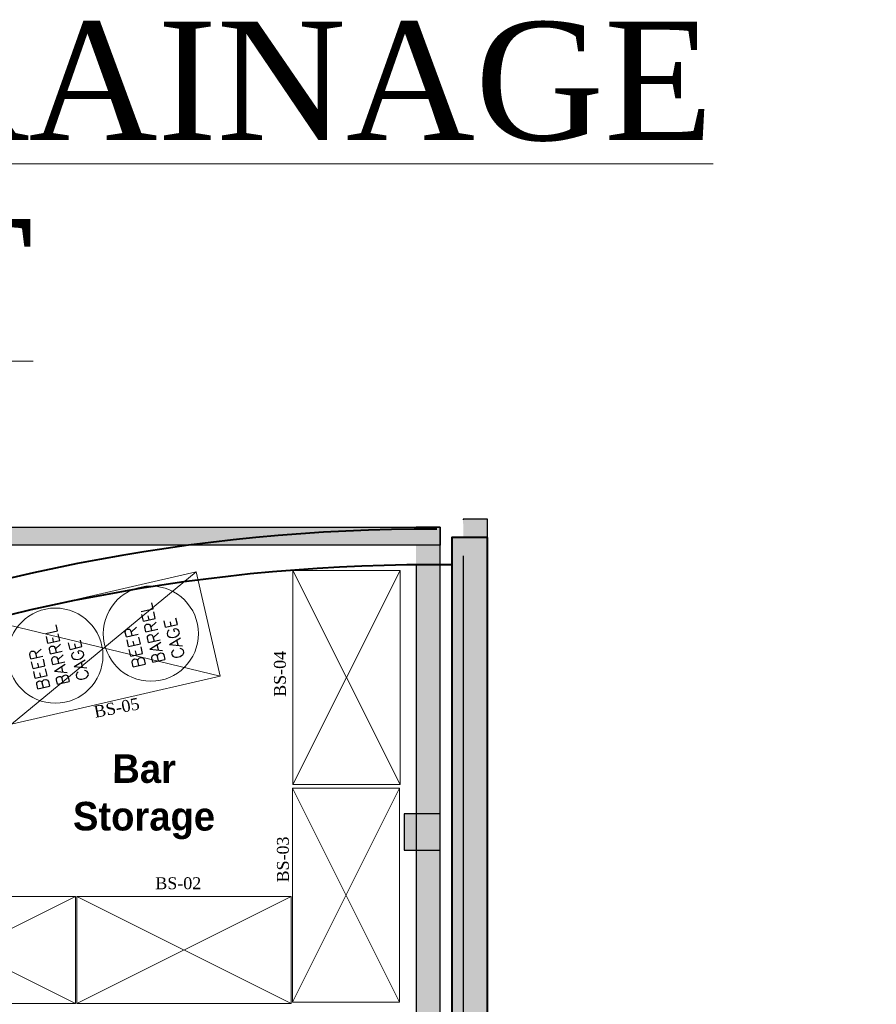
# Model space of a CAD drawing. Header units: millimetres. Extents: x 31882 to 271790, y -35693 to 24917.
# Tile 451 of 524: x 161721 to 165342, y 20756 to 24917. Entities that reach past the tile are written whole.
import ezdxf

# ---------------------------------------------------------------- set-up
doc = ezdxf.new("R2010")
doc.units = ezdxf.units.MM
doc.header["$MEASUREMENT"] = 0
for name, color, linetype in [('0-MSC-MCP', 3, 'Continuous'), ('Equipment Name', 8, 'Continuous'), ('T-Title', 140, 'Continuous')]:
    doc.layers.add(name, color=color, linetype=linetype)
for name, color, linetype, lineweight in [('00 Structural', 2, 'Continuous', 25), ('08_Hatch', 140, 'Continuous', 9), ('A - TEXT', 7, 'Continuous', 13), ('A Equipments', 7, 'Continuous', 5), ('CKD Equipments', 252, 'Continuous', 0), ('WALL', 7, 'Continuous', 40)]:
    doc.layers.add(name, color=color, linetype=linetype, lineweight=lineweight)
doc.layers.add('03 Partition', color=7, linetype='Continuous', lineweight=25, true_color=0x2776bb)
doc.styles.add('C100', font='txt', dxfattribs={"height": 0.2})
doc.styles.add('CKD_Dimension Text', font='BOOKOS.TTF', dxfattribs={"height": 50})
doc.styles.get("Standard").update_dxf_attribs({"font": 'arial.ttf'})

# ---------------------------------------------------------------- blocks, each defined once
blk = doc.blocks.new('tsf H external wall')
at = {"layer": '0-MSC-MCP', "ltscale": 0.25}
h = blk.add_hatch(color=141, dxfattribs=at)
h.dxf.hatch_style = 1
h.paths.add_polyline_path([(1716442.64, -78125.1), (1716442.64, -78685.26), (1716439.64, -78685.26), (1716439.64, -78125.1)])
at = {"layer": '03 Partition', "ltscale": 0.25}
blk.add_line((1716442.64, -78188.42), (1716442.64, -78685.26), dxfattribs=at)
blk.add_lwpolyline([(1716442.64, -78125.1), (1716442.64, -78685.26), (1716439.64, -78685.26), (1716439.64, -78125.1)], close=True, dxfattribs=at)
blk = doc.blocks.new('steel cols')
at = {"layer": '00 Structural', "ltscale": 0.25}
h = blk.add_hatch(color=10, dxfattribs=at)
h.dxf.hatch_style = 1
h.paths.add_polyline_path([(1723381.98, -77443.61), (1723381.98, -77449.61), (1723387.98, -77449.61), (1723387.98, -77443.61)])
blk.add_lwpolyline([(1723381.98, -77443.61), (1723387.98, -77443.61), (1723387.98, -77449.61), (1723381.98, -77449.61)], close=True, dxfattribs=at)

msp = doc.modelspace()

# ---------------------------------------------------------------- hatches: boundary and pattern name
at = {"ltscale": 0.25}
h = msp.add_hatch(color=206, dxfattribs=at)
h.dxf.hatch_style = 1
h.paths.add_polyline_path([(163595.7, 16771.3), (163595.7, 16691.5), (163697.9, 16691.5), (163697.7, 22805.8), (163595.5, 22805.8), (163595.7, 16845.3)])
h = msp.add_hatch(color=206, dxfattribs=at)
h.dxf.hatch_style = 1
h.paths.add_polyline_path([(163396.5, 16771.2), (163396.5, 16691.8), (163498.1, 16691.8), (163498.1, 22772.1), (163396.5, 22772.1), (163396.5, 16844.8)])
at = {"ltscale": 0.25, "true_color": 0xadddf7}
h = msp.add_hatch(color=141, dxfattribs=at)
h.dxf.hatch_style = 1
h.paths.add_polyline_path([(163698.1, 22728.7), (163547.3, 22728.7), (163547.3, 15880.8), (163698.1, 15880.8)])

# ---------------------------------------------------------------- linework, layer by layer
at = {"layer": '00 Structural', "ltscale": 0.25}
for points in [[(163697.9, 16691.5), (163697.7, 22805.8), (163595.5, 22805.8), (163595.5, 22804.2)], [(163498.1, 16691.8), (163498.1, 22772.1), (163396.5, 22772.1), (163396.5, 22770.5)], [(163595.5, 22650.9), (163595.7, 16691.5)], [(163396.5, 22618.1), (163396.5, 16691.8)]]:
    msp.add_lwpolyline(points, dxfattribs=at)
for points in [[(163697.7, 22652.6, -0.00006), (163699.6, 22652.6)], [(163498.1, 22619.7, -0.00006), (163500, 22619.8)]]:
    msp.add_lwpolyline(points, format="xyb", dxfattribs=at)
at = {"layer": 'A Equipments'}
for p, q in [((161686.6, 21939.8, 59.3), (162466.9, 22584, 59.3)), ((161585, 22380.7, 59.3), (162568.5, 22143, 59.3))]:
    msp.add_line(p, q, dxfattribs=at)
at = {"layer": 'A Equipments', "elevation": 59.3}
msp.add_lwpolyline([(162568.5, 22143), (161686.6, 21939.8), (161585, 22380.7), (162466.9, 22584)], close=True, dxfattribs=at)
at = {"layer": 'A Equipments'}
for centre in [(162275.3, 22322.8, 59.3), (161871.6, 22229.7, 59.3)]:
    msp.add_circle(centre, 201.1, dxfattribs=at)
at = {"layer": 'CKD Equipments', "ltscale": 0.25}
for points in [[(162876, 22589.8), (162876, 21684.8), (163328.5, 21684.8), (163328.5, 22589.8), (162876, 22589.8), (163328.5, 21684.8), (162876, 21684.8), (163328.5, 22589.8)], [(162874.5, 21670.2), (162874.5, 20765.2), (163327, 20765.2), (163327, 21670.2), (162874.5, 21670.2), (163327, 20765.2), (162874.5, 20765.2), (163327, 21670.2)], [(161956.4, 21212.1), (161051.4, 21212.1), (161051.4, 20759.6), (161956.4, 20759.6), (161956.4, 21212.1), (161051.4, 20759.6), (161051.4, 21212.1), (161956.4, 20759.6)], [(162867.9, 21212.1), (161962.9, 21212.1), (161962.9, 20759.6), (162867.9, 20759.6), (162867.9, 21212.1), (161962.9, 20759.6), (161962.9, 21212.1), (162867.9, 20759.6)]]:
    msp.add_lwpolyline(points, dxfattribs=at)
at = {"layer": 'WALL', "color": 2}
msp.add_lwpolyline([(163698.1, 22728.7), (163547.3, 22728.7), (163547.3, 15880.8), (163698.1, 15880.8)], close=True, dxfattribs=at)
for radius, start, end in [(7777.1, 89.85369, 134.67625), (7626.2, 89.37712, 134.60131)]:
    msp.add_arc((163464.4, 14987.5), radius, start, end, dxfattribs=at)

# ---------------------------------------------------------------- block references
at = {"layer": '00 Structural', "xscale": -25.4, "yscale": 25.4, "zscale": 25.4}
msp.add_blockref('steel cols', (43937400.4, 1988628.3), dxfattribs=at)
at = {"layer": '08_Hatch', "ltscale": 0.25, "xscale": 25.4, "yscale": 25.4, "zscale": 25.4, "rotation": 90}
msp.add_blockref('tsf H external wall', (-1835107.6, -43574870.8), dxfattribs=at)

# ---------------------------------------------------------------- texts
at = {"layer": 'A - TEXT', "attachment_point": 2, "style": 'CKD_Dimension Text'}
for s, insert, char_height, width in [('{\\LPLUMBING & DRAINAGE LAYOUT}', (160226, 24908.4), 500, 10946.519), ('BS-02', (162391.2, 21293.1), 50.28, 969.482)]:
    msp.add_mtext(s, dxfattribs=dict(at, insert=insert, char_height=char_height, width=width))
at = {"layer": 'A - TEXT', "char_height": 50.28, "width": 708.501, "attachment_point": 8, "style": 'CKD_Dimension Text'}
for s, insert, rotation in [('BS-04', (162846.7, 22152.7), 90), ('BS-05', (162135.6, 21984.4), 10.8685), ('BS-03', (162859.3, 21368.3), 90)]:
    msp.add_mtext(s, dxfattribs=dict(at, insert=insert, rotation=rotation))
at = {"layer": 'Equipment Name', "linetype": 'Continuous', "lineweight": 5, "ltscale": 25, "char_height": 51.283, "width": 156.706, "attachment_point": 1, "rotation": 102.9808}
for insert in [(162202.8, 22173.9, 59.3), (161799.1, 22080.9, 59.3)]:
    msp.add_mtext('{\\Fsimplex|c0;BEER BARREL CAGE}', dxfattribs=dict(at, insert=insert))
at = {"layer": 'T-Title', "color": 30, "insert": (161836.5, 21813.2), "char_height": 120.666, "width": 820.776, "attachment_point": 1, "rotation": 359.9044, "style": 'C100'}
msp.add_mtext('\\pxqc;{\\fCentury Gothic|b1|i0|c0|p34;Bar Storage}', dxfattribs=at)

doc.saveas('drawing.dxf')
